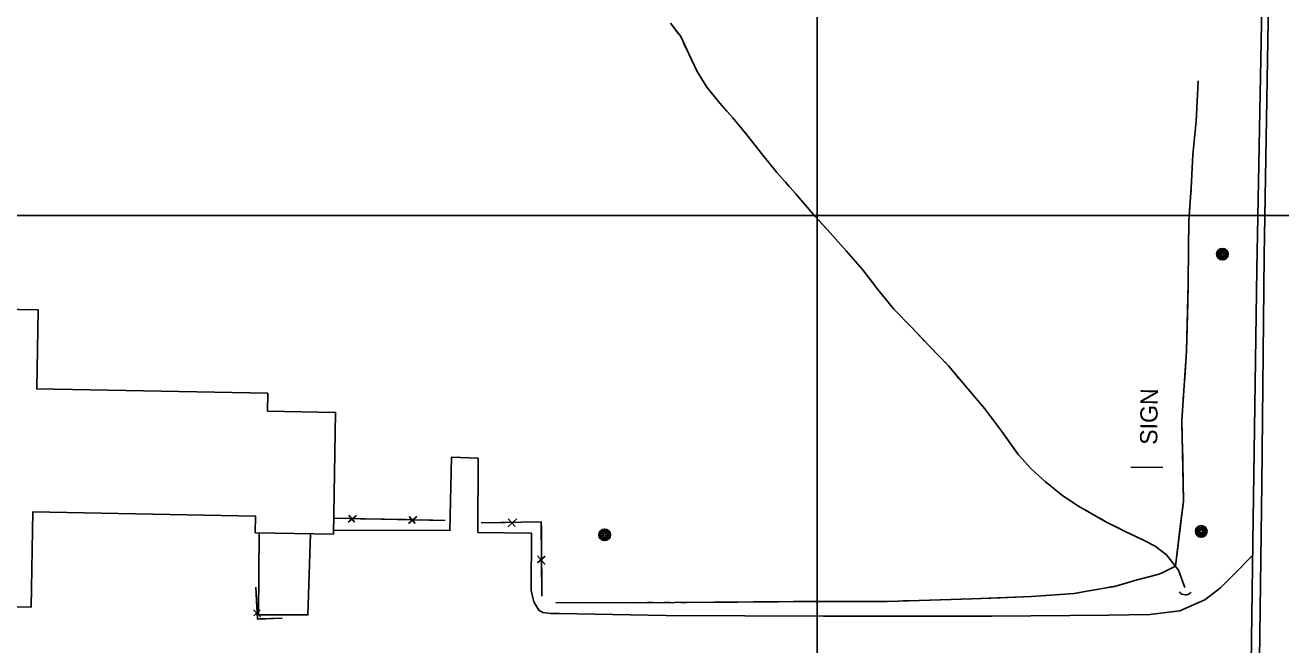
# Model space of a CAD drawing. Extents: x 353423 to 364002, y 127000 to 201942.
# Drawn here: x 362224.9 to 362661, y 134850.7 to 135066.2 of the extents above; entities that cross this region are included whole.
import ezdxf

# ---------------------------------------------------------------- set-up
doc = ezdxf.new("R2010")
doc.units = 0
for name, color, linetype in [('E_DTM_SlopeBottom', 7, 'Continuous'), ('E_DTM_SlopeTop', 7, 'Continuous'), ('E_LAND_BrushLine', 7, 'Continuous'), ('E_LAND_TreeLine', 7, 'Continuous'), ('E_MISCPROP', 7, 'Continuous'), ('E_STRUCT_WingWall', 7, 'Continuous'), ('E_WTR_FlowLine', 7, 'Continuous')]:
    doc.layers.add(name, color=color, linetype=linetype)

msp = doc.modelspace()

# ---------------------------------------------------------------- linework, layer by layer
at = {"layer": 'E_DTM_SlopeBottom'}
for p, q in [((362337.08, 134893.34), (362339.92, 134895.73)), ((362337.25, 134895.78), (362339.31, 134893.35)), ((362358.08, 134892.94), (362360.92, 134895.32)), ((362358.25, 134895.38), (362360.31, 134892.94)), ((362392.58, 134891.79), (362395.65, 134894.56)), ((362392.68, 134894.51), (362395.06, 134891.89)), ((362402.78, 134881.68), (362405.52, 134878.59)), ((362405.5, 134881.56), (362402.86, 134879.2)), ((362304.16, 134862.91), (362306.59, 134860.41)), ((362306.46, 134862.91), (362304.33, 134860.82))]:
    msp.add_line(p, q, dxfattribs=at)
for points in [[(362332.03, 134894.75), (362370.72, 134894)], [(362332.03, 134894.75), (362336.23, 134894.67)], [(362341.19, 134894.57), (362349.72, 134894.41)], [(362349.72, 134894.41), (362357.23, 134894.26)], [(362362.19, 134894.17), (362370.72, 134894)], [(362383.25, 134893.1), (362404.14, 134893.44), (362404.36, 134867.67)], [(362383.25, 134893.1), (362391.58, 134893.23)], [(362397.1, 134893.33), (362404.14, 134893.44), (362404.16, 134891.01)], [(362404.16, 134891.01), (362404.23, 134882.67)], [(362404.28, 134877.15), (362404.36, 134867.67)], [(362304.97, 134870.82), (362305.57, 134859.68), (362314.09, 134860.03)], [(362304.97, 134870.82), (362305.35, 134863.79)], [(362306.1, 134859.7), (362314.09, 134860.03)]]:
    msp.add_lwpolyline(points, dxfattribs=at)
msp.add_arc((362627.86, 134870.66), 2.57, 215.6404, 321.88, dxfattribs=at)
at = {"layer": 'E_DTM_SlopeTop'}
for points in [[(362649.96, 134793.47), (362651.24, 134886.24), (362652.7, 134981.18), (362654.47, 135079.06), (362655.22, 135206.97), (362655.76, 135275.99), (362656.28, 135354.22), (362656.62, 135412.66), (362656.72, 135481.61), (362657.74, 135546.9), (362657.89, 135624.75), (362658.14, 135700.17), (362658.33, 135772.67), (362658.66, 135828.95), (362658.8, 135917.23)], [(362652.91, 134793.21), (362654.36, 134906.73), (362655.24, 134985.91), (362656.78, 135081.26), (362657.41, 135131.81), (362657.82, 135197.45), (362658.47, 135259.59), (362658.84, 135305.68), (362659.36, 135373.42)]]:
    msp.add_lwpolyline(points, dxfattribs=at)
at = {"layer": 'E_LAND_BrushLine'}
msp.add_line((362620.03, 134912.33), (362608.91, 134912.52), dxfattribs=at)
for centre, radius in [((362640.72, 134986.54), 2.02), ((362640.71, 134986.53), 1.52), ((362640.74, 134986.56), 1.01), ((362640.73, 134986.56), 0.502), ((362426.16, 134888.96), 2.02), ((362426.15, 134888.96), 1.52), ((362426.19, 134888.97), 1.01), ((362426.18, 134888.97), 0.502), ((362633.36, 134890.16), 2.02), ((362633.35, 134890.15), 1.52), ((362633.39, 134890.18), 1.01), ((362633.38, 134890.18), 0.502)]:
    msp.add_circle(centre, radius, dxfattribs=at)
at = {"layer": 'E_LAND_TreeLine'}
for p, q in [((362500, 134500), (362500, 136500)), ((360000, 135000), (364000, 135000)), ((360000, 135000), (364000, 135000)), ((362500, 132500), (362500, 135000))]:
    msp.add_line(p, q, dxfattribs=at)
at = {"layer": 'E_MISCPROP'}
for points in [[(362331.95, 134890.59), (362372.39, 134890.45), (362373.01, 134916), (362382.21, 134915.59), (362382.14, 134889.8), (362400.71, 134889.52), (362400.62, 134869.63), (362401.58, 134865.67), (362403.34, 134862.76), (362404.71, 134861.93), (362407.47, 134861.57), (362410.3, 134861.56), (362447.5, 134860.91), (362502.15, 134860.68), (362560.58, 134860.67), (362601.29, 134860.98), (362615.55, 134861.23), (362625.96, 134862.52), (362634.6, 134866.34), (362640.02, 134870.59), (362644.59, 134875.08), (362651.18, 134881.79)], [(362306.17, 134889.67), (362305.97, 134861.1), (362323.06, 134861.09), (362323.95, 134889.35)]]:
    msp.add_lwpolyline(points, dxfattribs=at)
at = {"layer": 'E_STRUCT_WingWall'}
for points in [[(362627.6, 134870.63), (362625.5, 134876.63), (362621.34, 134881.99), (362617.41, 134884.98), (362613.27, 134887.16), (362606.91, 134890.15), (362600.03, 134893.63), (362590.67, 134898.96), (362585.27, 134902.53), (362579.22, 134907.34), (362574.38, 134911.75), (362569.84, 134916.73), (362564.06, 134924.89), (362558.16, 134932.82), (362552.35, 134939.56), (362545.54, 134947.76), (362538.84, 134954.7), (362532.67, 134961.15), (362526.6, 134967.41), (362521.01, 134974.31), (362515.73, 134981.18), (362510.03, 134987.71), (362504.51, 134993.99), (362499.12, 134999.8), (362492.43, 135007.59), (362485.98, 135014.91), (362481.09, 135020.94), (362475.52, 135028.09), (362470.7, 135033.89), (362466.17, 135039.05), (362461.67, 135044.55), (362458.27, 135050.1), (362455.38, 135056.17), (362452.57, 135062.17), (362449.06, 135066.83)], [(362451.84, 135063.14), (362450.67, 135064.69)], [(362468.63, 135036.25), (362466.17, 135039.05), (362461.67, 135044.55), (362458.27, 135050.1), (362455.38, 135056.17), (362453.7, 135059.77)], [(362409.23, 134865.29), (362450.48, 134865.44), (362491.73, 134865.74), (362524.28, 134865.82), (362553.65, 134866.67), (362574.45, 134867.47), (362589.25, 134868.61), (362593.62, 134869.33), (362603.2, 134871.03), (362611.15, 134873.3), (362618.24, 134875.22), (362619.6, 134875.6), (362624.41, 134878.04), (362627.19, 134900.64), (362626.62, 134928.85), (362628.28, 134952.87), (362628.81, 134976.33), (362628.98, 134988.76), (362629.09, 134998.25), (362629.88, 135009.54), (362630.41, 135021.14), (362631.61, 135032.75), (362632.12, 135044.3), (362632.27, 135046.78)], [(362630.3, 135018.88), (362630.41, 135021.14), (362631.61, 135032.75), (362632.12, 135044.3), (362632.27, 135046.78)], [(362486.36, 135014.47), (362485.98, 135014.91), (362481.09, 135020.94), (362475.52, 135028.09), (362470.7, 135033.89), (362468.63, 135036.25)], [(362630.04, 135013.1), (362630.13, 135015.03)], [(362490.21, 135010.11), (362488.93, 135011.56)], [(362494.03, 135005.73), (362492.77, 135007.2)], [(362629.73, 135007.32), (362629.86, 135009.24)], [(362497.82, 135001.32), (362496.55, 135002.79)], [(362629.32, 135001.54), (362629.45, 135003.47)], [(362518.79, 134977.2), (362515.73, 134981.18), (362510.03, 134987.71), (362504.51, 134993.99), (362500.4, 134998.43)], [(362628.66, 134969.71), (362628.81, 134976.33), (362628.98, 134988.76), (362629.08, 134997.69)], [(362537.4, 134956.2), (362532.67, 134961.15), (362526.6, 134967.41), (362521.01, 134974.31), (362518.79, 134977.2)], [(362627.51, 134941.76), (362628.28, 134952.87), (362628.66, 134969.71)], [(362541.43, 134952.01), (362540.09, 134953.4)], [(362545.48, 134947.83), (362544.13, 134949.23)], [(362549.19, 134943.36), (362547.95, 134944.86)], [(362568.83, 134918.16), (362564.06, 134924.89), (362558.16, 134932.82), (362552.35, 134939.56), (362551.66, 134940.38)], [(362627.11, 134935.99), (362627.24, 134937.91)], [(362626.71, 134930.21), (362626.85, 134932.14)], [(362626.71, 134924.42), (362626.67, 134926.35)], [(362626.21, 134892.65), (362627.19, 134900.64), (362626.79, 134920.57)], [(362589.72, 134899.59), (362585.27, 134902.53), (362579.22, 134907.34), (362574.38, 134911.75), (362569.84, 134916.73), (362568.83, 134918.16)], [(362594.73, 134896.65), (362593.04, 134897.61)], [(362599.78, 134893.77), (362598.09, 134894.73)], [(362612.01, 134873.54), (362618.24, 134875.22), (362619.6, 134875.6), (362624.41, 134878.04), (362626.21, 134892.65)], [(362604.96, 134891.14), (362603.23, 134892.01)], [(362627.6, 134870.63), (362625.5, 134876.63), (362621.34, 134881.99), (362617.41, 134884.98), (362613.27, 134887.16), (362608.44, 134889.43)], [(362600.83, 134870.61), (362602.73, 134870.95)], [(362606.45, 134871.96), (362608.3, 134872.49)], [(362535.58, 134866.15), (362553.65, 134866.67), (362563.52, 134867.05)], [(362563.52, 134867.05), (362574.45, 134867.47), (362589.25, 134868.61), (362591.33, 134868.96)], [(362595.13, 134869.6), (362597.03, 134869.94)], [(362409.23, 134865.29), (362437.21, 134865.39)], [(362441.07, 134865.4), (362442.99, 134865.41)], [(362446.85, 134865.42), (362448.78, 134865.43)], [(362452.64, 134865.45), (362454.57, 134865.47)], [(362458.43, 134865.49), (362486.4, 134865.7)], [(362486.4, 134865.7), (362491.73, 134865.74), (362514.37, 134865.8)], [(362518.22, 134865.8), (362520.15, 134865.81)], [(362524.01, 134865.82), (362524.28, 134865.82), (362525.94, 134865.87)], [(362529.79, 134865.98), (362531.72, 134866.04)]]:
    msp.add_lwpolyline(points, dxfattribs=at)
at = {"layer": 'E_WTR_FlowLine'}
msp.add_lwpolyline([(362309.17, 134938.2), (362228.9, 134939.67), (362229.4, 134967.16), (362174.36, 134968.16), (362172.48, 134864.82), (362226.99, 134863.83), (362227.6, 134896.91), (362304.89, 134895.5), (362304.78, 134889.7), (362331.93, 134889.2), (362332.7, 134931.55), (362309.06, 134931.99)], close=True, dxfattribs=at)

# ---------------------------------------------------------------- texts
at = {"layer": 'E_LAND_BrushLine'}
msp.add_text('SIGN', height=6, rotation=89.3581, dxfattribs=at).set_placement((362618.08, 134920.24))

doc.saveas('drawing.dxf')
